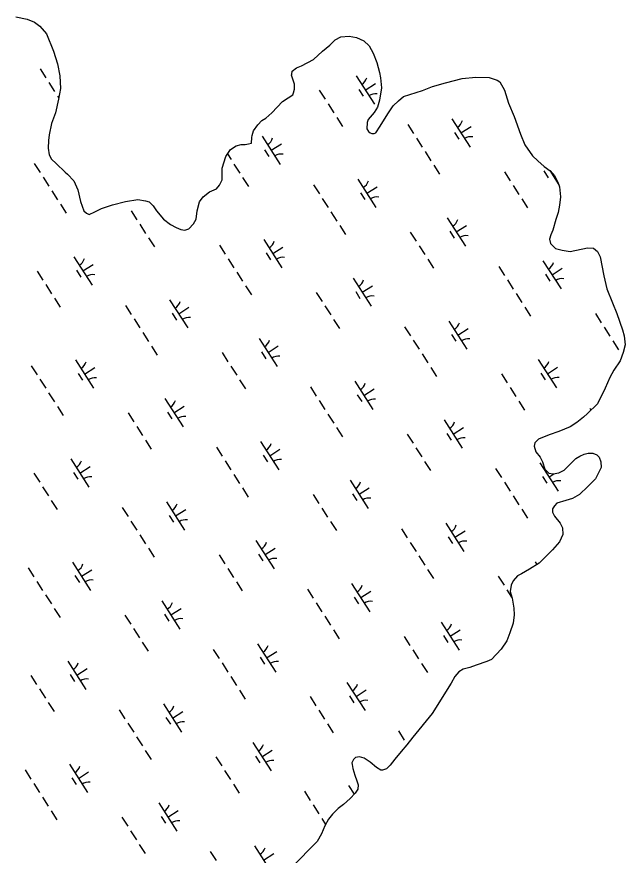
# Model space of a CAD drawing. Extents: x 3962991 to 3983549, y 181631 to 204078.
# Drawn here: x 3977324 to 3978229, y 192156 to 193405 of the extents above; entities that cross this region are included whole.
import ezdxf

# ---------------------------------------------------------------- set-up
doc = ezdxf.new("R2010")
doc.units = 0
doc.layers.add('V-WETL-SWMP', color=7, linetype='Continuous')

msp = doc.modelspace()

# ---------------------------------------------------------------- linework, layer by layer
at = {"layer": 'V-WETL-SWMP'}
for p, q in [((3977358.8, 193327.2), (3977367.4, 193313.8)), ((3977829.2, 193316.8), (3977856.2, 193274.7)), ((3977371.7, 193307), (3977380.4, 193293.6)), ((3977774.3, 193295.5), (3977782.9, 193282)), ((3977832.9, 193296.7), (3977839.4, 193286.6)), ((3977842.7, 193295.8), (3977857.8, 193305.5)), ((3977384.7, 193286.8), (3977386.6, 193283.9)), ((3977787.2, 193275.3), (3977795.9, 193261.8)), ((3977800.2, 193255.1), (3977808.8, 193241.6)), ((3977971.6, 193252.9), (3977998.6, 193210.8)), ((3977905.8, 193244.4), (3977914.4, 193230.9)), ((3977985.1, 193231.8), (3978000.3, 193241.5)), ((3977689.2, 193227), (3977716.1, 193184.9)), ((3977918.7, 193224.2), (3977927.3, 193210.7)), ((3977975.4, 193232.7), (3977981.9, 193222.6)), ((3977702.7, 193206), (3977717.8, 193215.7)), ((3977637.6, 193200.6), (3977642.9, 193192.3)), ((3977692.9, 193206.9), (3977699.4, 193196.8)), ((3977931.7, 193204), (3977940.3, 193190.5)), ((3977350.2, 193186.3), (3977358.9, 193172.9)), ((3977647.2, 193185.5), (3977655.8, 193172.1)), ((3977944.6, 193183.8), (3977953.3, 193170.3)), ((3978049.8, 193174), (3978058.4, 193160.6)), ((3978108.4, 193175.2), (3978114.9, 193165.1)), ((3978117.2, 193175.7), (3978130.7, 193154.8)), ((3978118.2, 193174.3), (3978118.5, 193174.5)), ((3977363.2, 193166.1), (3977371.8, 193152.7)), ((3977660.2, 193165.3), (3977668.8, 193151.9)), ((3977831.6, 193163.1), (3977858.6, 193121)), ((3977376.1, 193145.9), (3977384.8, 193132.5)), ((3977765.7, 193154.6), (3977774.4, 193141.1)), ((3977845.1, 193142), (3977860.3, 193151.8)), ((3978062.7, 193153.8), (3978071.3, 193140.3)), ((3977778.7, 193134.4), (3977787.3, 193120.9)), ((3977835.4, 193142.9), (3977841.8, 193132.8)), ((3978075.7, 193133.6), (3978084.3, 193120.1)), ((3977389.1, 193125.7), (3977397.7, 193112.3)), ((3977494.2, 193116), (3977502.9, 193102.5)), ((3977791.6, 193114.2), (3977800.3, 193100.7)), ((3977507.2, 193095.8), (3977515.8, 193082.3)), ((3977964.6, 193105.5), (3977991.6, 193063.5)), ((3977804.6, 193094), (3977813.2, 193080.5)), ((3977909.7, 193084.3), (3977918.4, 193070.8)), ((3977968.4, 193085.4), (3977974.9, 193075.3)), ((3977978.1, 193084.5), (3977993.3, 193094.2)), ((3977520.1, 193075.6), (3977528.8, 193062.1)), ((3977691.6, 193073.3), (3977718.6, 193031.2)), ((3977625.7, 193064.8), (3977634.3, 193051.4)), ((3977705.1, 193052.3), (3977720.2, 193062)), ((3977922.7, 193064), (3977931.3, 193050.6)), ((3977409.1, 193047.5), (3977436.1, 193005.4)), ((3977695.3, 193053.2), (3977701.8, 193043.1)), ((3977422.6, 193026.4), (3977437.7, 193036.2)), ((3977638.6, 193044.6), (3977647.3, 193031.2)), ((3977935.6, 193043.8), (3977944.3, 193030.4)), ((3978041.2, 193033.1), (3978049.8, 193019.7)), ((3978107.1, 193041.6), (3978134.1, 192999.5)), ((3977354.2, 193026.2), (3977362.8, 193012.7)), ((3977412.9, 193027.3), (3977419.3, 193017.2)), ((3977651.6, 193024.4), (3977660.2, 193011)), ((3978110.8, 193021.4), (3978117.3, 193011.3)), ((3978120.6, 193020.5), (3978135.7, 193030.3)), ((3977824.6, 193015.8), (3977851.6, 192973.7)), ((3978054.2, 193012.9), (3978062.8, 192999.4)), ((3977367.1, 193006), (3977375.8, 192992.5)), ((3977664.6, 193004.2), (3977673.2, 192990.8)), ((3977828.4, 192995.6), (3977834.8, 192985.5)), ((3977838.1, 192994.7), (3977853.2, 193004.4)), ((3977380.1, 192985.8), (3977388.7, 192972.3)), ((3977551.5, 192983.5), (3977578.5, 192941.4)), ((3977769.7, 192994.5), (3977778.3, 192981)), ((3978067.1, 192992.7), (3978075.7, 192979.2)), ((3977485.7, 192975.1), (3977494.3, 192961.6)), ((3977565, 192962.5), (3977580.2, 192972.2)), ((3977782.6, 192974.3), (3977791.3, 192960.8)), ((3978080.1, 192972.5), (3978088.7, 192959)), ((3977555.3, 192963.4), (3977561.8, 192953.3)), ((3978185.2, 192962.8), (3978193.8, 192949.3)), ((3977498.6, 192954.9), (3977507.3, 192941.4)), ((3977795.6, 192954.1), (3977804.2, 192940.6)), ((3977967, 192951.8), (3977994, 192909.7)), ((3977511.6, 192934.7), (3977520.2, 192921.2)), ((3977901.2, 192943.3), (3977909.8, 192929.9)), ((3977980.5, 192930.8), (3977995.7, 192940.5)), ((3978198.2, 192942.6), (3978206.8, 192929.1)), ((3977684.6, 192926), (3977711.6, 192883.9)), ((3977914.1, 192923.1), (3977922.8, 192909.7)), ((3977970.8, 192931.7), (3977977.3, 192921.6)), ((3978211.1, 192922.3), (3978219.7, 192908.9)), ((3977524.5, 192914.5), (3977533.2, 192901)), ((3977698.1, 192905), (3977713.2, 192914.7)), ((3977629.7, 192904.7), (3977638.3, 192891.2)), ((3977688.3, 192905.8), (3977694.8, 192895.7)), ((3977927.1, 192902.9), (3977935.7, 192889.5)), ((3977345.6, 192885.3), (3977354.3, 192871.8)), ((3977411.5, 192893.8), (3977438.5, 192851.7)), ((3977642.6, 192884.5), (3977651.3, 192871)), ((3978100.1, 192894.3), (3978127.1, 192852.2)), ((3977415.3, 192873.6), (3977421.7, 192863.5)), ((3977425, 192872.7), (3977440.2, 192882.4)), ((3977940, 192882.7), (3977948.7, 192869.3)), ((3978045.2, 192873), (3978053.8, 192859.5)), ((3978103.8, 192874.1), (3978110.3, 192864)), ((3978113.6, 192873.2), (3978128.7, 192882.9)), ((3977358.6, 192865.1), (3977367.2, 192851.6)), ((3977655.6, 192864.3), (3977664.2, 192850.8)), ((3977827, 192862), (3977854, 192820)), ((3977761.1, 192853.6), (3977769.8, 192840.1)), ((3977840.5, 192841), (3977855.7, 192850.7)), ((3978058.1, 192852.8), (3978066.8, 192839.3)), ((3977371.5, 192844.9), (3977380.2, 192831.4)), ((3977544.5, 192836.2), (3977571.5, 192794.1)), ((3977774.1, 192833.4), (3977782.7, 192819.9)), ((3977830.8, 192841.9), (3977837.3, 192831.8)), ((3977384.5, 192824.7), (3977393.1, 192811.2)), ((3977558, 192815.2), (3977573.2, 192824.9)), ((3978071.1, 192832.6), (3978079.7, 192819.1)), ((3978176.6, 192821.9), (3978178.4, 192819.1)), ((3977489.6, 192814.9), (3977498.3, 192801.5)), ((3977548.3, 192816.1), (3977554.8, 192806)), ((3977787, 192813.2), (3977795.7, 192799.7)), ((3977960, 192804.5), (3977987, 192762.4)), ((3977502.6, 192794.7), (3977511.2, 192781.3)), ((3977800, 192793), (3977808.6, 192779.5)), ((3977963.8, 192784.3), (3977970.3, 192774.2)), ((3977973.5, 192783.5), (3977988.7, 192793.2)), ((3977515.5, 192774.5), (3977524.2, 192761.1)), ((3977687, 192772.3), (3977714, 192730.2)), ((3977905.1, 192783.2), (3977913.8, 192769.7)), ((3977621.1, 192763.8), (3977629.7, 192750.3)), ((3977700.5, 192751.2), (3977715.6, 192760.9)), ((3977918.1, 192763), (3977926.7, 192749.5)), ((3977404.5, 192746.5), (3977431.5, 192704.4)), ((3977690.7, 192752.1), (3977697.2, 192742)), ((3977418, 192725.4), (3977433.2, 192735.1)), ((3977634.1, 192743.6), (3977642.7, 192730.1)), ((3977931, 192742.8), (3977939.7, 192729.3)), ((3978102.5, 192740.6), (3978129.5, 192698.5)), ((3977349.6, 192725.2), (3977358.2, 192711.7)), ((3977408.3, 192726.3), (3977414.7, 192716.2)), ((3977647, 192723.4), (3977655.6, 192709.9)), ((3978036.6, 192732.1), (3978045.2, 192718.6)), ((3978116, 192719.5), (3978123.2, 192724.2)), ((3977820, 192714.7), (3977847, 192672.6)), ((3978049.6, 192711.9), (3978058.2, 192698.4)), ((3978106.2, 192720.4), (3978112.7, 192710.3)), ((3977362.6, 192705), (3977371.2, 192691.5)), ((3977660, 192703.2), (3977668.6, 192689.7)), ((3977833.5, 192693.7), (3977848.7, 192703.4)), ((3977375.5, 192684.7), (3977384.1, 192671.3)), ((3977765.1, 192693.4), (3977773.7, 192680)), ((3977823.8, 192694.6), (3977830.2, 192684.5)), ((3978062.5, 192691.7), (3978071.2, 192678.2)), ((3977481.1, 192674), (3977489.7, 192660.6)), ((3977547, 192682.5), (3977573.9, 192640.4)), ((3977560.4, 192661.5), (3977575.6, 192671.2)), ((3977778.1, 192673.2), (3977786.7, 192659.8)), ((3978075.5, 192671.5), (3978084.1, 192658)), ((3977550.7, 192662.3), (3977557.2, 192652.2)), ((3977494, 192653.8), (3977502.7, 192640.4)), ((3977791, 192653), (3977799.6, 192639.6)), ((3977962.5, 192650.8), (3977989.4, 192608.7)), ((3977507, 192633.6), (3977515.6, 192620.1)), ((3977896.6, 192642.3), (3977905.2, 192628.8)), ((3977976, 192629.7), (3977991.1, 192639.5)), ((3977680, 192625), (3977707, 192582.9)), ((3977909.5, 192622.1), (3977918.2, 192608.6)), ((3977966.2, 192630.6), (3977972.7, 192620.5)), ((3977519.9, 192613.4), (3977528.6, 192599.9)), ((3977693.5, 192603.9), (3977708.6, 192613.6)), ((3977625.1, 192603.7), (3977633.7, 192590.2)), ((3977683.7, 192604.8), (3977690.2, 192594.7)), ((3977922.5, 192601.9), (3977931.1, 192588.4)), ((3977341, 192584.3), (3977349.7, 192570.8)), ((3977406.9, 192592.7), (3977433.9, 192550.6)), ((3978095.5, 192593.2), (3978098.1, 192589.2)), ((3977410.7, 192572.6), (3977417.2, 192562.5)), ((3977420.4, 192571.7), (3977435.6, 192581.4)), ((3977638, 192583.5), (3977646.7, 192570)), ((3977935.4, 192581.7), (3977944.1, 192568.2)), ((3978040.6, 192571.9), (3978049.2, 192558.5)), ((3977354, 192564), (3977362.6, 192550.6)), ((3977651, 192563.3), (3977659.6, 192549.8)), ((3977822.4, 192561), (3977849.4, 192518.9)), ((3977756.5, 192552.5), (3977765.2, 192539.1)), ((3977835.9, 192540), (3977851.1, 192549.7)), ((3978053.5, 192551.7), (3978060.5, 192540.8)), ((3977366.9, 192543.8), (3977375.6, 192530.4)), ((3977539.9, 192535.2), (3977566.9, 192493.1)), ((3977826.2, 192540.8), (3977832.7, 192530.7)), ((3977379.9, 192523.6), (3977388.5, 192510.2)), ((3977553.4, 192514.1), (3977568.6, 192523.9)), ((3977769.5, 192532.3), (3977778.1, 192518.9)), ((3977485, 192513.9), (3977493.7, 192500.4)), ((3977543.7, 192515), (3977550.2, 192504.9)), ((3977782.5, 192512.1), (3977791.1, 192498.7)), ((3977955.5, 192503.5), (3977982.4, 192461.4)), ((3977498, 192493.7), (3977506.6, 192480.2)), ((3977795.4, 192491.9), (3977804, 192478.5)), ((3977968.9, 192482.4), (3977984.1, 192492.1)), ((3977510.9, 192473.5), (3977519.6, 192460)), ((3977682.4, 192471.2), (3977709.4, 192429.1)), ((3977900.5, 192482.2), (3977909.2, 192468.7)), ((3977959.2, 192483.3), (3977965.7, 192473.2)), ((3977616.5, 192462.8), (3977625.1, 192449.3)), ((3977695.9, 192450.2), (3977711, 192459.9)), ((3977913.5, 192462), (3977922.1, 192448.5)), ((3977686.2, 192451.1), (3977692.6, 192441)), ((3977399.9, 192445.4), (3977426.9, 192403.3)), ((3977413.4, 192424.4), (3977428.6, 192434.1)), ((3977629.5, 192442.6), (3977638.1, 192429.1)), ((3977926.5, 192441.8), (3977935.1, 192428.3)), ((3977345, 192424.1), (3977353.6, 192410.6)), ((3977403.7, 192425.3), (3977410.1, 192415.2)), ((3977642.4, 192422.4), (3977651.1, 192408.9)), ((3977815.4, 192413.7), (3977842.4, 192371.6)), ((3977358, 192403.9), (3977366.6, 192390.4)), ((3977655.4, 192402.1), (3977664, 192388.7)), ((3977828.9, 192392.6), (3977844.1, 192402.4)), ((3977370.9, 192383.7), (3977379.6, 192370.2)), ((3977760.5, 192392.4), (3977769.1, 192378.9)), ((3977819.2, 192393.5), (3977825.7, 192383.4)), ((3977476.5, 192373), (3977485.1, 192359.5)), ((3977542.4, 192381.5), (3977569.3, 192339.4)), ((3977773.5, 192372.2), (3977782.1, 192358.7)), ((3977546.1, 192361.3), (3977552.6, 192351.2)), ((3977555.9, 192360.4), (3977571, 192370.1)), ((3977489.4, 192352.8), (3977498.1, 192339.3)), ((3977786.4, 192352), (3977795.1, 192338.5)), ((3977892, 192341.3), (3977900.6, 192327.8)), ((3977502.4, 192332.6), (3977511, 192319.1)), ((3977675.4, 192323.9), (3977702.4, 192281.8)), ((3977515.3, 192312.4), (3977524, 192298.9)), ((3977688.9, 192302.9), (3977704, 192312.6)), ((3977620.5, 192302.6), (3977629.1, 192289.2)), ((3977679.1, 192303.8), (3977685.6, 192293.7)), ((3977402.3, 192291.7), (3977429.3, 192249.6)), ((3977336.5, 192283.2), (3977345.1, 192269.7)), ((3977406.1, 192271.5), (3977412.6, 192261.4)), ((3977415.8, 192270.6), (3977431, 192280.4)), ((3977633.4, 192282.4), (3977642.1, 192268.9)), ((3977349.4, 192263), (3977358, 192249.5)), ((3977646.4, 192262.2), (3977655, 192248.7)), ((3977817.8, 192260), (3977826.1, 192247)), ((3977752, 192251.5), (3977760.6, 192238)), ((3977362.4, 192242.8), (3977371, 192229.3)), ((3977535.4, 192234.1), (3977562.3, 192192.1)), ((3977375.3, 192222.6), (3977383.9, 192209.1)), ((3977548.8, 192213.1), (3977564, 192222.8)), ((3977764.9, 192231.3), (3977773.5, 192217.8)), ((3977480.5, 192212.9), (3977489.1, 192199.4)), ((3977539.1, 192214), (3977545.6, 192203.9)), ((3977777.9, 192211.1), (3977783.7, 192202)), ((3977493.4, 192192.6), (3977502, 192179.2)), ((3977506.4, 192172.4), (3977515, 192159)), ((3977611.9, 192161.7), (3977620.6, 192148.3)), ((3977677.8, 192170.2), (3977704.8, 192128.1)), ((3977691.3, 192149.1), (3977706.5, 192158.9))]:
    msp.add_line(p, q, dxfattribs=at)
for points in [[(3977322.6, 193404.9), (3977339.6, 193401.4), (3977350.5, 193396.7), (3977358.4, 193390.8), (3977368.2, 193379.4), (3977378.8, 193353.5), (3977384.5, 193334.9), (3977388.3, 193316.8), (3977389.1, 193298.1), (3977386.3, 193282.3), (3977381.7, 193261.7), (3977375.8, 193245.9), (3977372.4, 193229), (3977371.3, 193220.5), (3977370.8, 193209), (3977372.1, 193199.3), (3977375.8, 193192.7), (3977382.6, 193186.2), (3977396, 193173.6), (3977399.7, 193170.6), (3977408.9, 193160.5), (3977415.1, 193147.3), (3977418.9, 193129.8), (3977423.9, 193115.9), (3977427.6, 193112.3), (3977431.8, 193110.6), (3977440.2, 193114.3), (3977450.4, 193119.3), (3977466.7, 193124.9), (3977486, 193130), (3977504.1, 193132.6), (3977515.6, 193130.9), (3977521, 193129.1), (3977527.2, 193123.2), (3977532.1, 193116), (3977542.5, 193103.4), (3977552.9, 193095.7), (3977561.4, 193090.9), (3977568.1, 193088), (3977574.1, 193086.9), (3977580.1, 193089.3), (3977587.3, 193096.7), (3977590.8, 193103.4), (3977592.5, 193116.1), (3977596, 193129.4), (3977601.3, 193136.7), (3977610.9, 193144.1), (3977621.1, 193148.4), (3977625.9, 193153.9), (3977629.5, 193161.8), (3977629.9, 193179.4), (3977635.1, 193197), (3977642.2, 193207.3), (3977650.6, 193212.9), (3977657.8, 193214.8), (3977663.9, 193214.8), (3977668.7, 193215.5), (3977673.5, 193216.8), (3977674, 193225.2), (3977674.6, 193228.2), (3977676.4, 193234.9), (3977682.9, 193244.1), (3977688.9, 193250.2), (3977694.9, 193253.9), (3977703.8, 193261.8), (3977719.4, 193278.9), (3977727.8, 193283.9), (3977735, 193288.8), (3977736.1, 193291.8), (3977737.3, 193297.3), (3977737.2, 193304.5), (3977735.3, 193310.5), (3977732.8, 193317.8), (3977733.4, 193319.6), (3977733.9, 193323.8), (3977740.5, 193328.7), (3977747.8, 193331.8), (3977765.8, 193341.1), (3977778.9, 193353.4), (3977789.7, 193362.6), (3977798.1, 193370.5), (3977806.5, 193374.8), (3977818.6, 193376.2), (3977829.5, 193373.9), (3977840.4, 193369.2), (3977848.3, 193361.4), (3977854.5, 193350.6), (3977860.1, 193336.8), (3977863.9, 193321.7)], [(3977863.9, 193321.7), (3977865.2, 193313.9), (3977866.6, 193298.8), (3977863.8, 193280.6), (3977860.9, 193270.3), (3977856.1, 193262.4), (3977847.2, 193252), (3977845.4, 193247.2), (3977844.9, 193238.1), (3977847.4, 193233.9), (3977849.8, 193232.1), (3977852.3, 193230.9), (3977855.9, 193231), (3977858.3, 193232.2), (3977864.8, 193241.9), (3977876.1, 193260.2), (3977884.4, 193272.4), (3977892.2, 193279.7), (3977899.4, 193285.9), (3977927.7, 193295.3), (3977942.7, 193300.9), (3977962, 193306.5), (3977986.7, 193312.9), (3978007.2, 193314.9), (3978027.2, 193314.6), (3978038.7, 193310.5), (3978043, 193308.1), (3978049.8, 193295.5), (3978056, 193276.2), (3978064.1, 193256.4), (3978073.5, 193229.9), (3978080.3, 193214.2), (3978091.4, 193198), (3978099.3, 193190.3), (3978109.1, 193181.9), (3978117.7, 193175.4), (3978124.4, 193168.2), (3978129.3, 193158.6), (3978131.8, 193151.4), (3978133.2, 193136.9), (3978131.5, 193124.2), (3978129.9, 193113.3), (3978126.4, 193103), (3978121.7, 193087.2), (3978118.8, 193079.9), (3978117, 193073.8), (3978118.3, 193067.2), (3978125.6, 193060), (3978135.4, 193057.1), (3978147.5, 193055.5), (3978173.4, 193060.6), (3978182.5, 193060.1), (3978188, 193055.3), (3978192.3, 193047.5), (3978197.4, 193019.2), (3978201.9, 192999.9), (3978210.6, 192978.8), (3978216.8, 192963.2), (3978225.6, 192938.5), (3978228.1, 192929.5), (3978229.5, 192916.2), (3978226.6, 192904.7), (3978221.9, 192892.5), (3978212.4, 192878.5), (3978206.5, 192867.6), (3978199.4, 192851.8), (3978188.2, 192828.7), (3978173.2, 192814), (3978167.3, 192808.5), (3978157.7, 192800.5), (3978147.5, 192794.4), (3978130.6, 192787.5), (3978116.2, 192782.5), (3978100.6, 192775.7), (3978095.2, 192770.2), (3978094, 192765.3), (3978096.5, 192756.9), (3978102.7, 192749.1), (3978106.4, 192741.9), (3978110.1, 192731.1), (3978115.6, 192725.1), (3978122.3, 192724), (3978130.8, 192725.9), (3978138.6, 192729.6), (3978155.9, 192747.3), (3978161.9, 192750.4), (3978168.5, 192753.5), (3978174.5, 192754.8), (3978181.2, 192754.9), (3978187.3, 192752.5), (3978190.9, 192748.9), (3978193.4, 192742.3), (3978193.5, 192733.8), (3978185.3, 192716.8), (3978173.9, 192705.2), (3978161.3, 192693.6), (3978151.1, 192687.4), (3978140.9, 192684.3), (3978127.7, 192680.5), (3978124.1, 192676.8), (3978121.1, 192672)], [(3978121.1, 192672), (3978121.2, 192667.1), (3978124.3, 192661.1), (3978132.8, 192650.9), (3978135.9, 192643.7), (3978136.7, 192634.1), (3978131.9, 192623.1), (3978121.2, 192610.9), (3978101.5, 192591.3), (3978087.1, 192582.1), (3978075.1, 192575.3), (3978069.1, 192572.2), (3978062.5, 192564.9), (3978059.6, 192558.2), (3978058.5, 192549.1), (3978061, 192538.9), (3978063.6, 192524.4), (3978064.3, 192514.2), (3978062.6, 192502), (3978058, 192487.5), (3978053.3, 192475.3), (3978045, 192463.2), (3978030.6, 192447.9), (3978023.4, 192444.8), (3978007.8, 192439.1), (3977998.1, 192436), (3977988.5, 192433.5), (3977981.9, 192429.2), (3977975.9, 192422.5), (3977970.6, 192412.7), (3977942.1, 192367.1), (3977913.5, 192332.3), (3977904.6, 192320.7), (3977896.2, 192310.9), (3977886.7, 192299.3), (3977879.6, 192290.2), (3977874.2, 192284.7), (3977868.2, 192282.8), (3977865.7, 192282.8), (3977859.6, 192286.9), (3977849.9, 192294.7), (3977840.8, 192300.6), (3977834.1, 192302.9), (3977828.1, 192301.7), (3977825.1, 192298.6), (3977822.7, 192293.8), (3977823.3, 192291.3), (3977824, 192285.3), (3977827.1, 192275.7), (3977830.3, 192267.2), (3977832.1, 192261.2), (3977831.6, 192254.6), (3977827.5, 192248.5), (3977820.3, 192240.5), (3977810.1, 192232), (3977802.3, 192225.8), (3977794, 192217.3), (3977788, 192209.9), (3977782.7, 192200.2), (3977777.4, 192188.1), (3977770.9, 192176.5), (3977733.2, 192138.6)]]:
    msp.add_lwpolyline(points, dxfattribs=at)
for centre, start, end in [((3977828, 193319.1), 301.8919, 343.4355), ((3977857.8, 193272.6), 81.8919, 123.4355), ((3977970.4, 193255.2), 301.8919, 343.4355), ((3977687.9, 193229.4), 301.8919, 343.4355), ((3978000.2, 193208.7), 81.8919, 123.4355), ((3977717.8, 193182.9), 81.8919, 123.4355), ((3977830.4, 193165.4), 301.8919, 343.4355), ((3978133.3, 193151.1), 117.5054, 123.4355), ((3977860.2, 193118.9), 81.8919, 123.4355), ((3977963.4, 193107.9), 301.8919, 343.4355), ((3977690.4, 193075.7), 301.8919, 343.4355), ((3977993.2, 193061.4), 81.8919, 123.4355), ((3977720.2, 193029.1), 81.8919, 123.4355), ((3977407.9, 193049.8), 301.8919, 343.4355), ((3978105.9, 193043.9), 301.8919, 343.4355), ((3977437.7, 193003.3), 81.8919, 123.4355), ((3977823.4, 193018.1), 301.8919, 343.4355), ((3978135.7, 192997.4), 81.8919, 123.4355), ((3977853.2, 192971.6), 81.8919, 123.4355), ((3977550.3, 192985.9), 301.8919, 343.4355), ((3977580.1, 192939.4), 81.8919, 123.4355), ((3977965.8, 192954.2), 301.8919, 343.4355), ((3977683.4, 192928.3), 301.8919, 343.4355), ((3977995.6, 192907.7), 81.8919, 123.4355), ((3977713.2, 192881.8), 81.8919, 123.4355), ((3977410.3, 192896.1), 301.8919, 343.4355), ((3978098.9, 192896.6), 301.8919, 343.4355), ((3977440.1, 192849.6), 81.8919, 123.4355), ((3977825.8, 192864.4), 301.8919, 343.4355), ((3978128.7, 192850.1), 81.8919, 123.4355), ((3977543.3, 192838.6), 301.8919, 343.4355), ((3977855.6, 192817.9), 81.8919, 123.4355), ((3977573.1, 192792.1), 81.8919, 123.4355), ((3977958.8, 192806.8), 301.8919, 343.4355), ((3977988.6, 192760.3), 81.8919, 123.4355), ((3977685.8, 192774.6), 301.8919, 343.4355), ((3977403.3, 192748.8), 301.8919, 343.4355), ((3977715.6, 192728.1), 81.8919, 123.4355), ((3978101.3, 192742.9), 301.8919, 307.7848), ((3977433.1, 192702.3), 81.8919, 123.4355), ((3977818.8, 192717.1), 301.8919, 343.4355), ((3978131.1, 192696.4), 81.8919, 123.4355), ((3977848.6, 192670.6), 81.8919, 123.4355), ((3977545.7, 192684.8), 301.8919, 343.4355), ((3977575.6, 192638.3), 81.8919, 123.4355), ((3977961.2, 192653.1), 301.8919, 343.4355), ((3977678.8, 192627.3), 301.8919, 343.4355), ((3977991.1, 192606.6), 81.8919, 123.4355), ((3977708.6, 192580.8), 81.8919, 123.4355), ((3977405.7, 192595.1), 301.8919, 343.4355), ((3977435.5, 192548.6), 81.8919, 123.4355), ((3977821.2, 192563.3), 301.8919, 343.4355), ((3977851, 192516.8), 81.8919, 123.4355), ((3977538.7, 192537.5), 301.8919, 343.4355), ((3977568.5, 192491), 81.8919, 123.4355), ((3977954.2, 192505.8), 301.8919, 343.4355), ((3977984.1, 192459.3), 81.8919, 123.4355), ((3977681.2, 192473.6), 301.8919, 343.4355), ((3977398.7, 192447.7), 301.8919, 343.4355), ((3977711, 192427.1), 81.8919, 123.4355), ((3977428.5, 192401.2), 81.8919, 123.4355), ((3977814.2, 192416), 301.8919, 343.4355), ((3977844, 192369.5), 81.8919, 123.4355), ((3977541.1, 192383.8), 301.8919, 343.4355), ((3977571, 192337.3), 81.8919, 123.4355), ((3977674.2, 192326.3), 301.8919, 343.4355), ((3977704, 192279.7), 81.8919, 123.4355), ((3977401.1, 192294), 301.8919, 343.4355), ((3977430.9, 192247.5), 81.8919, 123.4355), ((3977816.6, 192262.3), 301.8919, 307.1605), ((3977534.1, 192236.5), 301.8919, 343.4355), ((3977564, 192190), 81.8919, 123.4355), ((3977676.6, 192172.5), 301.8919, 343.4355)]:
    msp.add_arc(centre, 17.6, start, end, dxfattribs=at)

doc.saveas('drawing.dxf')
